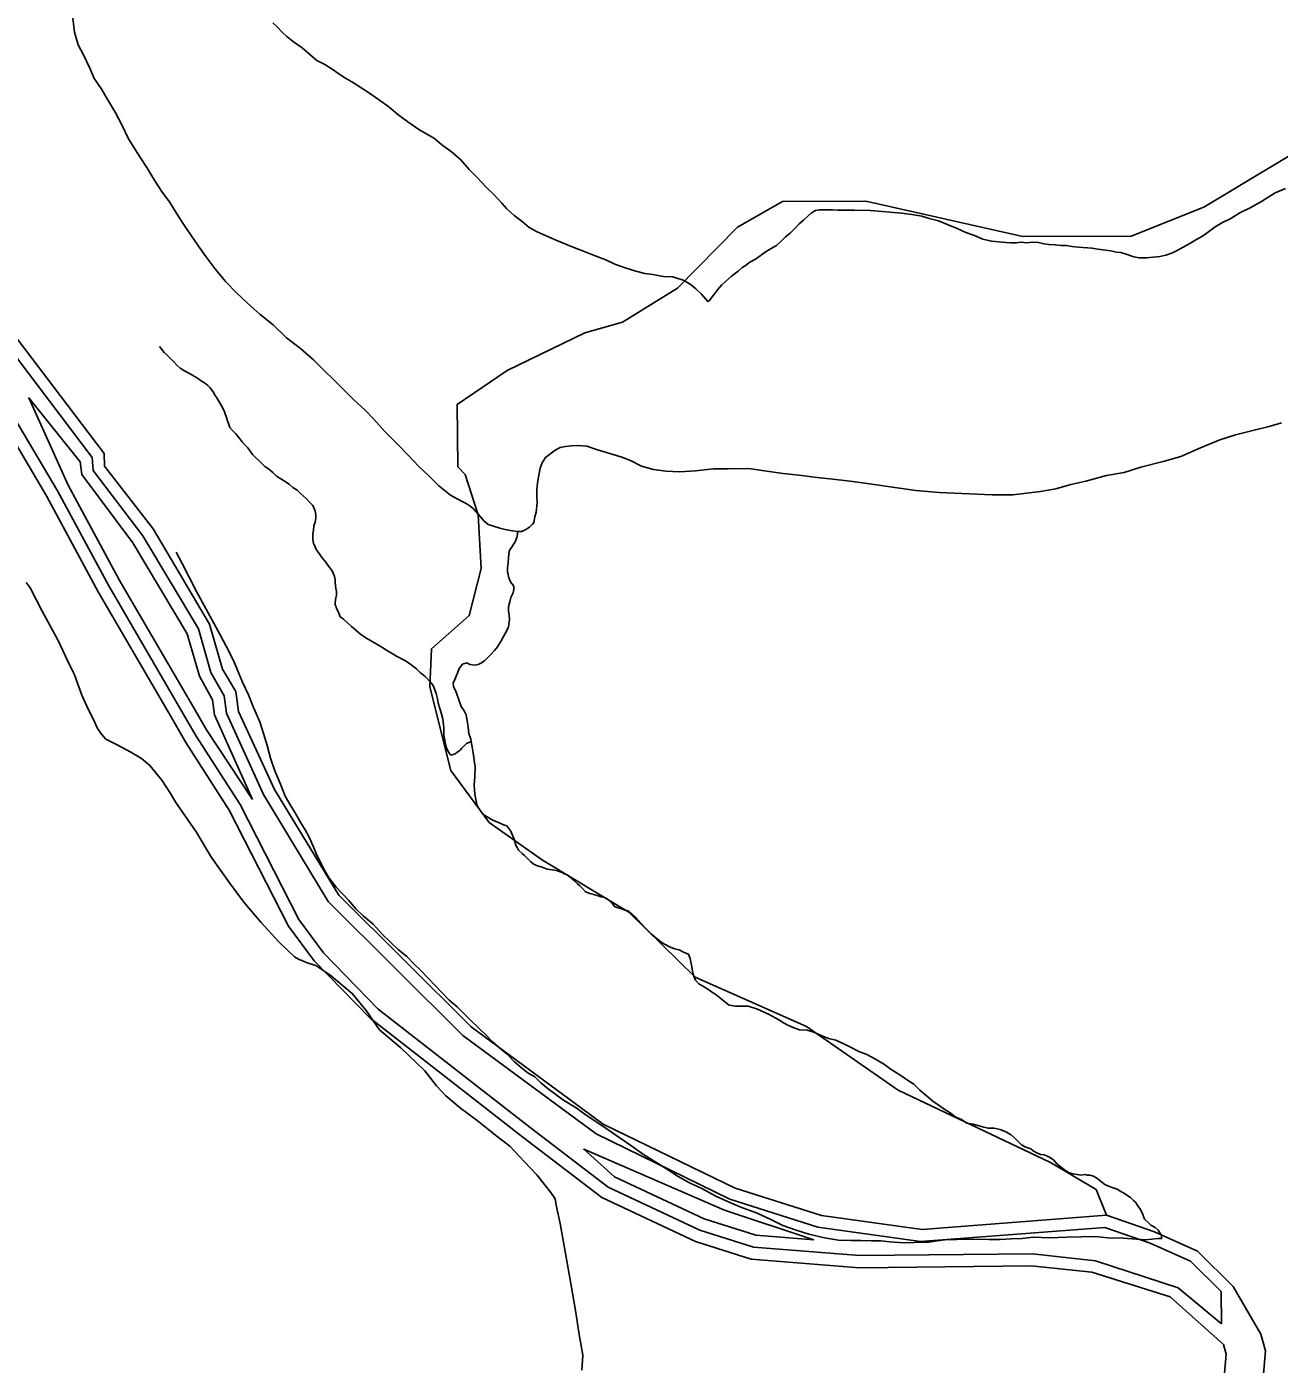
# Model space of a CAD drawing. Extents: x 2206922 to 2357709, y 510027 to 673830.
# Drawn here: x 2314631 to 2318767, y 559014 to 563430 of the extents above; entities that cross this region are included whole.
import ezdxf

# ---------------------------------------------------------------- set-up
doc = ezdxf.new("R2010")
doc.units = 0
for name, color, linetype in [('Exist Hydrographic Buffer Line', 7, 'Continuous'), ('Exist Hydrographic Creek Single Shore', 7, 'Continuous'), ('Exist Hydrographic Misc Water Feature', 7, 'Continuous'), ('Exist Hydrographic River Shore', 7, 'Continuous'), ('Exist Road Non-System Type 51', 7, 'Continuous')]:
    doc.layers.add(name, color=color, linetype=linetype)

msp = doc.modelspace()

# ---------------------------------------------------------------- linework, layer by layer
at = {"layer": 'Exist Hydrographic Buffer Line'}
for points in [[(2314564.4, 562382.4), (2314847.5, 562007.3), (2314850.8, 561964.9), (2315015.1, 561749.1), (2315198.4, 561441.6), (2315239.8, 561297.3), (2315282.9, 561221.3), (2315290.9, 561163.9), (2315413.1, 560895), (2315627.1, 560541.8), (2316071.1, 560099), (2316511.7, 559774.8), (2316952.8, 559558.9), (2317243.4, 559466.4), (2317582.9, 559419.4), (2318191.1, 559465.8), (2318340.6, 559413.3), (2318474.5, 559353.8), (2318575.4, 559253.9), (2318576.4, 559146.8)], [(2315376.6, 560878.1), (2315224.6, 561109), (2315182.6, 561181.2), (2314937.1, 561603.4), (2314767.8, 561916.9), (2314638.4, 562205.1), (2314808.2, 561993.5), (2314813.1, 561951.1), (2314982, 561726.5), (2315161.3, 561425.6), (2315201.7, 561286.2), (2315244.3, 561208), (2315251.1, 561158.4), (2315376.6, 560878.1)], [(2318576.4, 559146.8), (2318433.9, 559265.9), (2318160.3, 559355.7), (2317952.6, 559378.7), (2317382.6, 559372.5), (2317031.1, 559400.2), (2316854, 559456.2), (2316551.3, 559598.3), (2316294, 559795.1), (2315792.2, 560186.5), (2315610.9, 560372), (2315529.3, 560481.8), (2315336.2, 560861.5), (2315190.4, 561088.1), (2315147.9, 561161.1), (2314902.3, 561583.8), (2314732.5, 561897.9), (2314573.6, 562167.2)], [(2317230.8, 559424.6), (2317038.9, 559439.8), (2316868.7, 559493.6), (2316572.2, 559632.7), (2316470.9, 559723.4), (2316935.4, 559523), (2317230.8, 559424.6)]]:
    msp.add_lwpolyline(points, dxfattribs=at)
at = {"layer": 'Exist Hydrographic Creek Single Shore'}
msp.add_lwpolyline([(2318196.4, 559506.4), (2318162.4, 559590.4), (2318011.5, 559679.5), (2317508.5, 559918.4), (2317206.4, 560129.4), (2316838.4, 560291.7), (2316619.4, 560506.1), (2316334.4, 560678.3), (2316158.4, 560802.4), (2316031.3, 560974.6), (2315962.4, 561250.7), (2315968.3, 561375.7), (2316092.4, 561485.7), (2316132.4, 561641.5), (2316122.3, 561818.3), (2316079.3, 561951.1), (2316054.5, 561976.4), (2316052.4, 562183), (2316217.3, 562294.6), (2316474.4, 562419.9), (2316598.5, 562454.5), (2316780.3, 562566.8), (2316978.4, 562768.4), (2317127.3, 562853.2), (2317402.5, 562854.4), (2317920.4, 562737.5), (2318278.5, 562738.8), (2318518.4, 562833.9), (2319395.4, 563361.5)], dxfattribs=at)
at = {"layer": 'Exist Hydrographic Misc Water Feature'}
for points in [[(2314784, 563458.5), (2314789.1, 563412.3), (2314800.8, 563370.8), (2314819.6, 563335.2), (2314840.1, 563293.1), (2314854.1, 563259.4), (2314876.6, 563225.6)], [(2316881, 562521.6), (2316859.1, 562547.3), (2316840.8, 562565), (2316826.5, 562576.9), (2316802.5, 562592.7), (2316764.4, 562604.1), (2316734.4, 562605.8), (2316698.5, 562611.6), (2316672.3, 562615.1), (2316642.1, 562622.9), (2316607.9, 562634.5), (2316573.7, 562646.2), (2316544.1, 562659.9), (2316503.3, 562675.4), (2316469.5, 562689), (2316437.5, 562700.7), (2316381.5, 562724.2), (2316347.1, 562739.5), (2316316.9, 562753.3), (2316290.9, 562767), (2316266.9, 562786.8), (2316240.4, 562806.6), (2316215.8, 562830.2), (2316200.1, 562848), (2316173.8, 562875.9), (2316149.2, 562899.4), (2316117.4, 562933), (2316092.8, 562959), (2316064.5, 562990.4), (2316032.5, 563018), (2316002.2, 563040), (2315977.8, 563061.5), (2315925.7, 563090.8), (2315889.6, 563116.5), (2315857.2, 563140), (2315826.7, 563165.7), (2315792.4, 563189.5), (2315760.2, 563213), (2315710.2, 563244.5), (2315683.9, 563260.2), (2315661.6, 563274.1), (2315639.6, 563290), (2315615.4, 563305.4), (2315589.6, 563319), (2315564.8, 563339), (2315540.8, 563360.8), (2315512.7, 563380.5), (2315490.6, 563398), (2315474.6, 563411.8), (2315458, 563429.7), (2315444, 563443.5)], [(2314876.6, 563225.6), (2314897.4, 563191.7), (2314923.6, 563148), (2314945.5, 563106.5), (2314966.3, 563062.5), (2314989, 563025), (2315007.3, 562997.1), (2315027.4, 562965.3), (2315053.8, 562921.5), (2315078.4, 562883.8), (2315102.6, 562852.2), (2315127, 562812.4), (2315149.4, 562778.6), (2315173.8, 562740.9), (2315198, 562705.2), (2315222.6, 562671.5), (2315252.9, 562632.1), (2315287.4, 562588.4), (2315323.7, 562550.9), (2315360.2, 562517.4), (2315402.4, 562479.8), (2315444.8, 562446.2), (2315489.3, 562402.7), (2315535.7, 562367.3), (2315577.9, 562329.7), (2315612.4, 562296.1), (2315646.6, 562262.6), (2315681.1, 562228.6), (2315713.1, 562197), (2315747.7, 562165.5), (2315777.8, 562133.8), (2315812.5, 562094.5), (2315854.9, 562052.8), (2315891, 562015.3), (2315925.7, 561977.7), (2315957.7, 561948.1), (2315992.1, 561914.2), (2316030.3, 561882.9), (2316064.7, 561865.1), (2316080.7, 561857.4), (2316094.9, 561847.6), (2316106.8, 561837.7), (2316129.3, 561812), (2316141.4, 561798), (2316155.1, 561786.2), (2316169.5, 561782.4), (2316193.7, 561774.7), (2316215.6, 561768.6), (2316235.5, 561765.2), (2316251.7, 561763.1)], [(2318788, 562896), (2318754.2, 562881.7), (2318708.7, 562852.8), (2318670.7, 562832.5), (2318639.1, 562816.2), (2318605.1, 562795.8), (2318579.5, 562783.9), (2318555.7, 562769.6), (2318534, 562753), (2318513.7, 562739), (2318492.1, 562726.8), (2318472.2, 562714.4), (2318428.1, 562690.2), (2318414.4, 562683.8), (2318392.7, 562675.7), (2318372.4, 562671.5), (2318328.7, 562667.1), (2318304.9, 562666.7), (2318286.9, 562670.6), (2318264.7, 562678.3), (2318244.4, 562684.2), (2318228.6, 562685.8), (2318210.6, 562689.8), (2318168.6, 562695.3), (2318148.7, 562699.1), (2318104.8, 562702.4), (2318082.4, 562704.2), (2318064.4, 562708.1)], [(2318064.4, 562708.1), (2318047, 562707.9), (2318028.5, 562709.8), (2318006.8, 562711.5), (2317990.4, 562713.2), (2317972.3, 562717.1), (2317952.2, 562718.9), (2317932.3, 562716.6), (2317914.5, 562718.5), (2317898.7, 562716.4), (2317880.9, 562716.3), (2317864.7, 562717.9), (2317816.7, 562721.5), (2317788.2, 562729), (2317760.5, 562740.9), (2317732.2, 562750.4), (2317703.9, 562764.4), (2317674, 562775.8), (2317642, 562789.5), (2317611.6, 562797.3), (2317587.4, 562805), (2317553.6, 562810.6), (2317519.8, 562814.4), (2317417.7, 562823.3), (2317363.7, 562824.5), (2317327.6, 562824.2), (2317309.8, 562824.1), (2317291.7, 562825.6), (2317279.9, 562825.8), (2317265.7, 562825.5), (2317247.5, 562825.4), (2317235.6, 562823.1), (2317222, 562815), (2317210.1, 562805.1), (2317196.2, 562790.9), (2317181.8, 562778.9), (2317172.6, 562768.5), (2317162.4, 562758.3), (2317152.7, 562748.4), (2317136.5, 562736.2), (2317122.8, 562722.1), (2317107.2, 562707.8), (2317089.4, 562697.5), (2317073.2, 562687.4), (2317037.7, 562663.1), (2317019.4, 562652.9), (2317003.9, 562640.6), (2316993.8, 562634.8), (2316980.1, 562622.7), (2316958.1, 562606.2), (2316926.6, 562578), (2316912.4, 562561.9), (2316898.9, 562543.7), (2316885.1, 562525.5), (2316881, 562521.6)], [(2315069.8, 562374.2), (2315085.6, 562354.3), (2315095.8, 562344.7), (2315103.8, 562336.6), (2315115.9, 562324.6), (2315128, 562311), (2315138.3, 562303), (2315150.6, 562295.1), (2315168.4, 562285.5), (2315182.4, 562277.3), (2315194.7, 562269.8), (2315208.8, 562259.5), (2315218.9, 562253.9), (2315229.1, 562245.9), (2315237.1, 562238.3), (2315243.1, 562230.1), (2315247.2, 562224.2), (2315253.1, 562212.3), (2315257.2, 562208.5), (2315273.4, 562180.5), (2315278.1, 562172.5), (2315283.9, 562158.6), (2315288.2, 562148.6), (2315290, 562142.7), (2315294.1, 562128.7), (2315298.4, 562116.7), (2315302.3, 562106.8), (2315310.5, 562097), (2315320.8, 562087), (2315327.1, 562079.1), (2315342.9, 562059.3), (2315353.2, 562047.2), (2315361.4, 562039.5), (2315377.2, 562017.7), (2315407.5, 561987.9), (2315417.8, 561978.3), (2315429.7, 561970.4), (2315443.8, 561958.6), (2315455.9, 561946.6), (2315470.1, 561936.8), (2315484.4, 561928.9), (2315498.6, 561919.1), (2315510.1, 561909.2), (2315524.6, 561899.4), (2315534.9, 561889.3), (2315554.8, 561871.7), (2315564.8, 561859.7), (2315575.1, 561850), (2315579.2, 561842.1), (2315583.3, 561830.1), (2315585.5, 561818), (2315585.5, 561807.9), (2315583.5, 561794), (2315579.8, 561782), (2315577.9, 561768.1), (2315576.1, 561756.2), (2315576.3, 561750.1), (2315576.3, 561737.9), (2315578.3, 561723.8), (2315580.2, 561719.9), (2315582.4, 561715.9), (2315584.9, 561709.8), (2315586.3, 561706), (2315606.8, 561676.5), (2315619.1, 561662.5), (2315625.1, 561652.7), (2315633.1, 561642.6), (2315641.5, 561630.8), (2315645.6, 561620.8), (2315647.6, 561614.8), (2315649.9, 561604.7), (2315649.9, 561594.6), (2315652.2, 561574.8), (2315654.2, 561564.8), (2315654.2, 561559.1), (2315654.4, 561553), (2315652.2, 561544.8), (2315650.5, 561537), (2315650.3, 561528.9), (2315650.3, 561520.8), (2315652.8, 561514.7), (2315654.6, 561508.7), (2315660.8, 561496.9), (2315664.7, 561484.9), (2315667.1, 561480.9), (2315671, 561479.1), (2315678.8, 561473.1), (2315689.3, 561463.4), (2315703.4, 561449.5), (2315733.6, 561423.9), (2315751.6, 561412.3), (2315798.1, 561384.6), (2315828.3, 561366.6), (2315838.3, 561361), (2315850.6, 561353.1), (2315880.4, 561337.3), (2315892.3, 561329.5), (2315918.7, 561309.6), (2315930.8, 561298.1), (2315946.8, 561284.4)], [(2316251.7, 561763.1), (2316255.6, 561763.4), (2316265.7, 561763.5), (2316279.4, 561769.5), (2316291.5, 561777.5), (2316301.1, 561787.8), (2316305.7, 561793.5), (2316309.1, 561811.7), (2316313, 561827.7), (2316316.7, 561858), (2316316.1, 561880), (2316315.9, 561901.9), (2316318, 561923.9), (2316321.9, 561949.7), (2316327.2, 561972), (2316333.1, 561990.1), (2316344.6, 562007.9), (2316376.8, 562032.2), (2316392.6, 562040.4), (2316410.6, 562044.6), (2316430.7, 562046.8), (2316454.5, 562047.3), (2316480.6, 562045.4), (2316512.6, 562033.7), (2316538.6, 562026.1), (2316570.6, 562016.5), (2316596.8, 562008.9), (2316626.8, 561997.1), (2316661.2, 561979.3), (2316701, 561968), (2316743, 561962.5), (2316786.9, 561960.8), (2316839.2, 561963.5), (2316898.9, 561969.9), (2316947.1, 561970.4), (2317014.7, 561971.1), (2317067.2, 561964), (2317129.3, 561954.7), (2317181, 561948.9), (2317241.1, 561941.5), (2317293.4, 561936.1), (2317359.2, 561929), (2317421.5, 561919.7), (2317497.4, 561908.6), (2317567.3, 561899.3), (2317643.8, 561891.8), (2317819.3, 561884.1), (2317887.4, 561884.8), (2317979.3, 561895.7), (2318029.3, 561904.4), (2318078.7, 561918.8), (2318129, 561929.1), (2318196.8, 561948.1), (2318254.7, 561958.5), (2318310, 561975.3), (2318384.3, 561994.1), (2318441.9, 562010.6), (2318507.3, 562039.3), (2318570.9, 562066.2), (2318622.9, 562082.3), (2318688.6, 562099.2), (2318734.5, 562109.7), (2318774.5, 562121.9)], [(2316251.7, 561763.1), (2316251.7, 561753), (2316250.1, 561743.2), (2316244.3, 561729), (2316231.8, 561711), (2316226.3, 561702.9), (2316224.5, 561697.1), (2316222.4, 561677.1), (2316221, 561660.7), (2316218.9, 561642.8), (2316219.1, 561629), (2316221.2, 561620.9), (2316223.4, 561610.9), (2316227.1, 561603.1), (2316231.4, 561593.1), (2316235.5, 561589.2), (2316239.6, 561581.3), (2316239.6, 561573.2), (2316237.6, 561561.3), (2316229.8, 561545), (2316226.3, 561531), (2316222.2, 561514.9), (2316222.6, 561501.1), (2316224.9, 561487), (2316225.1, 561473.2), (2316224.9, 561467.1), (2316222.8, 561454.9), (2316221.2, 561445), (2316211.5, 561427), (2316197.6, 561402.7), (2316185.7, 561382.6), (2316175.6, 561370.7), (2316162.3, 561356.5), (2316142.4, 561336.4), (2316130.3, 561328.1), (2316122.5, 561324), (2316110.6, 561321.7), (2316096.1, 561323.9), (2316092.6, 561325.6), (2316084.4, 561329.7), (2316070.5, 561325.3), (2316058.8, 561311.3), (2316054.7, 561299.3), (2316048.9, 561285.2), (2316045, 561275.2), (2316039.3, 561263.1), (2316041.1, 561251.1), (2316049.1, 561233.2), (2316065.9, 561185.7), (2316076.2, 561171.6), (2316082.1, 561157.7), (2316086.2, 561139.6), (2316088.5, 561117.8), (2316091, 561096), (2316097.3, 561078), (2316099.4, 561070)], [(2315124.6, 561695.2), (2315145.1, 561657.2), (2315192.4, 561565.7), (2315237.1, 561482.4), (2315269.7, 561422.7), (2315290.2, 561385.2), (2315314.6, 561337.3), (2315327.1, 561305.4), (2315343.5, 561265.6), (2315363.8, 561224.1), (2315380.3, 561182.2), (2315400.8, 561134.6), (2315413.1, 561096.6), (2315425.6, 561056.6), (2315436, 561014.9), (2315450.8, 560972.9), (2315469, 560929.3), (2315485.2, 560889.5), (2315503.7, 560857.5), (2315518.3, 560831.8), (2315536.1, 560801.9), (2315550.4, 560778.3), (2315564.8, 560752.2), (2315577.3, 560724.4), (2315587.4, 560700.6), (2315601.5, 560670.8), (2315614.2, 560645), (2315630.2, 560619.1), (2315652.6, 560589.4), (2315693.4, 560545.9), (2315719.4, 560516), (2315741.8, 560494.4), (2315775.8, 560466.6), (2315806.4, 560433.2), (2315832.2, 560407.4), (2315858.4, 560383.6), (2315886.9, 560360.2), (2315909.3, 560336.2), (2315931.6, 560314.6), (2316026.4, 560215.6), (2316052.6, 560193.8), (2316097.1, 560150.2), (2316125.4, 560122.8), (2316149.4, 560098.9), (2316167.9, 560079.1), (2316193.9, 560057.4), (2316218.3, 560037.9), (2316242.5, 560012), (2316264.6, 559992.4), (2316286.8, 559974.4), (2316308.9, 559962.6), (2316329.2, 559942.9), (2316353.4, 559923.4), (2316403.9, 559885.8), (2316445.9, 559860.5), (2316478.1, 559836.6), (2316514.4, 559812.8), (2316554.6, 559785.7), (2316590.7, 559760), (2316629.4, 559734.3), (2316667.6, 559706.6), (2316744.1, 559659.5), (2316782.2, 559633.8), (2316820.3, 559612.3), (2316862.6, 559593), (2316907.1, 559569.2), (2316943.2, 559551.7), (2316989.3, 559532.1), (2317043.4, 559513), (2317087.9, 559491.3), (2317127.9, 559471.9), (2317171.8, 559456.4), (2317214, 559442.7), (2317266.1, 559431.2), (2317312, 559423.9), (2317352.2, 559422.4), (2317385.9, 559422.6), (2317420.1, 559421.1), (2317451.9, 559421.1), (2317480.2, 559417.7), (2317512.4, 559416.1), (2317544.4, 559414.1), (2317578.2, 559416.7), (2317610.2, 559417.2), (2317638.1, 559421.5), (2317671.9, 559425.7), (2317701.9, 559426.1), (2317758, 559426.6), (2317807.9, 559425.1), (2317845.8, 559425.5), (2317881.9, 559427.8), (2317918.2, 559428.4), (2317955.9, 559432.9), (2318007.4, 559431.2), (2318065.6, 559433.8), (2318113.8, 559434.3), (2318159.7, 559435), (2318201.6, 559431.2), (2318251.6, 559429.8), (2318295.7, 559426.4)], [(2315946.8, 561284.4), (2315967.1, 561264.2), (2315973.3, 561254.4), (2315979.4, 561240.5), (2315983.3, 561228.5), (2315987.6, 561210.5), (2315989.9, 561196.7), (2315995.8, 561178.8), (2315999.9, 561164.8), (2316004.4, 561148.7), (2316006.9, 561135), (2316008.9, 561114.8), (2316008.9, 561101), (2316008.9, 561090.9), (2316011.4, 561075.1), (2316013.5, 561065), (2316017.1, 561049.1), (2316019.2, 561043.1), (2316025.6, 561033.2), (2316029.7, 561027.3), (2316033.5, 561025.1), (2316039.5, 561027.5), (2316045.9, 561029.4), (2316051.6, 561033.4), (2316059.4, 561039.5), (2316063.1, 561041.7), (2316067.6, 561047.6), (2316075.4, 561055.7), (2316083, 561063.9), (2316099.4, 561070)], [(2316099.4, 561070), (2316103.5, 561045.8), (2316105.3, 561032.1), (2316109.8, 561000.3), (2316112.1, 560986.1), (2316110.6, 560953.9), (2316108.6, 560926.2), (2316111.3, 560896.2), (2316115.2, 560874.1), (2316117.4, 560862), (2316121.3, 560854.2), (2316127.7, 560844.3), (2316137.7, 560830.6), (2316151.9, 560820.8), (2316165.8, 560812.6), (2316177.9, 560807.1), (2316189.6, 560802.9), (2316206.2, 560795.1), (2316216.3, 560791.3), (2316230.2, 560773.7), (2316236.6, 560757.7), (2316240.9, 560747.8), (2316246.8, 560727.8), (2316251.1, 560719.9), (2316254.8, 560711.6), (2316267.3, 560700), (2316275.1, 560694), (2316281, 560688.2), (2316287.2, 560682), (2316295.2, 560674.3), (2316303.4, 560666.2), (2316315.1, 560660.4), (2316333.3, 560654.8), (2316349.7, 560648.6), (2316373.7, 560645.1), (2316383.6, 560643.2), (2316399.8, 560637.5), (2316405.7, 560633.3), (2316415.4, 560629.5), (2316426, 560621.8), (2316440.2, 560609.9), (2316450.4, 560599.8), (2316458.2, 560593.8), (2316466, 560584.1), (2316476.3, 560574.1), (2316490.6, 560568.3), (2316504.3, 560564.6), (2316518.3, 560560.8), (2316528.1, 560556.9), (2316534.1, 560556.8), (2316544.1, 560552.9), (2316552.5, 560547.2), (2316558.7, 560541), (2316566.9, 560533.2), (2316572.6, 560525.5), (2316581, 560521.4), (2316594.8, 560517.7), (2316606.9, 560513.5), (2316619, 560510), (2316641.1, 560490), (2316659.2, 560470.3), (2316675.4, 560452.5), (2316695.9, 560432.7), (2316714.1, 560417), (2316729.9, 560404.9), (2316752.1, 560393), (2316770.1, 560385.5), (2316786.1, 560381.9), (2316802.5, 560373.7), (2316816.4, 560368), (2316822.6, 560354), (2316826.5, 560332), (2316830.8, 560306.2), (2316835.3, 560292.2), (2316839.2, 560282.2), (2316851.1, 560270.3), (2316873.6, 560256.8), (2316895.6, 560240.9), (2316903.4, 560236.8), (2316918.1, 560225.3), (2316930, 560215.4), (2316941.9, 560205.5), (2316950.3, 560199.4), (2316972.3, 560195.7), (2317013.9, 560196.3), (2317044.3, 560186.5), (2317082.6, 560169), (2317114.4, 560151.2), (2317130.6, 560141.4), (2317144.7, 560133.7), (2317162.4, 560125.7), (2317182.9, 560118.2), (2317208.9, 560116.3), (2317230.8, 560110.5), (2317254.8, 560098.8), (2317279.2, 560089.1), (2317303.2, 560083.4), (2317333.4, 560069.6), (2317353.5, 560060), (2317379.1, 560046)], [(2317379.1, 560046), (2317405.6, 560036.4), (2317433.6, 560020.8), (2317463.8, 560003.3), (2317486.1, 559987.3), (2317514.2, 559969.7), (2317536.4, 559953.9), (2317560.6, 559938), (2317580.7, 559918.4), (2317601, 559900.7), (2317623.1, 559882.8), (2317663.1, 559855.3), (2317681.1, 559843.7), (2317699.8, 559829.9), (2317717.6, 559822), (2317736.1, 559810.3), (2317756.2, 559806.4), (2317776.1, 559800.6), (2317792.1, 559797), (2317805.8, 559792.9), (2317825.7, 559793.1), (2317846, 559789.3), (2317864.3, 559781.6), (2317882.1, 559771.6), (2317894.2, 559760.1), (2317904.4, 559750), (2317916.5, 559738.1), (2317930.5, 559730.3), (2317946.7, 559724.6), (2317954.5, 559718.6), (2317964.5, 559712.6), (2317978.9, 559706.8), (2317991, 559705), (2318000.8, 559701), (2318008.8, 559697), (2318022.8, 559687.2), (2318033.2, 559675.5), (2318042.9, 559667.6), (2318057.6, 559655.6), (2318073.4, 559645.9), (2318085.5, 559642.1), (2318099.7, 559640.3), (2318111.1, 559638.2), (2318127.3, 559640.7), (2318133.3, 559638.6), (2318141.3, 559638.6), (2318153.6, 559634.7), (2318161.4, 559630.7), (2318173.7, 559621.1), (2318181.7, 559615), (2318191.7, 559607), (2318203.6, 559601.2), (2318215.7, 559597.3), (2318231.7, 559591.7), (2318244, 559583.8), (2318256.3, 559577.9), (2318264.1, 559571.8), (2318276, 559564.3), (2318286.3, 559554.3), (2318292.6, 559548.5), (2318300.4, 559536.3), (2318308.6, 559524.6), (2318316.6, 559508.4), (2318322.8, 559492.8), (2318335.3, 559480.8), (2318343.3, 559472.7), (2318357.4, 559464.9), (2318367, 559457), (2318377.5, 559441.2), (2318379.8, 559429.1)], [(2318295.7, 559426.4), (2318325.6, 559424.7), (2318367.5, 559429.3), (2318379.8, 559429.1)]]:
    msp.add_lwpolyline(points, dxfattribs=at)
at = {"layer": 'Exist Hydrographic River Shore'}
for points in [[(2318196.4, 559506.4), (2317588.5, 559459), (2317255.5, 559504.6), (2316970.4, 559594.8), (2316535.3, 559807), (2316099.4, 560127.4), (2315661.4, 560562.6), (2315449.4, 560911.7), (2315330.4, 561169.4), (2315321.4, 561234.6), (2315278.3, 561308.4), (2315235.3, 561457.7), (2315048.3, 561771.7), (2314888.3, 561978.6), (2314887.3, 562021.2), (2314600.2, 562400), (2314404.4, 562799), (2314387.4, 562857.4), (2314353.4, 562898.7), (2314275.2, 563197.5), (2314250.4, 563212.9), (2314241.4, 563288), (2314113.2, 563588)], [(2318583.4, 559079.1), (2318407.4, 559236), (2318148.5, 559317.5), (2317948.3, 559338.9), (2317381.4, 559332.5), (2317023.3, 559360.7), (2316839.4, 559418.9), (2316530.4, 559563.9), (2316269.4, 559763.4), (2315765.3, 560156.6), (2315580.4, 560346), (2315495.3, 560460.7), (2315300.3, 560843.3), (2315156.3, 561067.2), (2315113.3, 561141), (2314867.4, 561564.2), (2314697.4, 561878.9), (2314536.3, 562151.4)], [(2318706.9, 559113.4), (2318615.4, 559270.7), (2318497.5, 559387.4), (2318355.4, 559450.5), (2318196.4, 559506.4)], [(2318348.9, 558442.8), (2318587.7, 558590.8), (2318695.3, 558752.5), (2318722.1, 559058.5), (2318706.9, 559113.4)], [(2318281.3, 558551.7), (2318496.4, 558685.1), (2318570.5, 558796.3), (2318592.4, 559046.6), (2318583.4, 559079.1)]]:
    msp.add_lwpolyline(points, dxfattribs=at)
at = {"layer": 'Exist Road Non-System Type 51'}
msp.add_lwpolyline([(2314629.7, 561594.7), (2314642.4, 561577.2), (2314682.3, 561500.6), (2314736.4, 561401.7), (2314765.1, 561339.5), (2314789, 561290.1), (2314813, 561223.1), (2314836.9, 561172.1), (2314852.8, 561140.2), (2314864, 561114.7), (2314875.1, 561098.7), (2314884.7, 561086), (2314892.6, 561078), (2314905.4, 561071.6), (2314927.7, 561060.5), (2314975.5, 561035), (2315010.6, 561014.2), (2315037.7, 560990.3), (2315077.5, 560942.5), (2315106.2, 560897.8), (2315123.7, 560869.1), (2315190.7, 560771.8), (2315241.7, 560687.3), (2315300.7, 560602.8), (2315348.5, 560539), (2315404.3, 560473.6), (2315463.2, 560409.8), (2315493.5, 560379.5), (2315515.8, 560358.8), (2315528.6, 560350.8), (2315560.5, 560338.1), (2315586, 560330.1), (2315632.2, 560299.8), (2315705.5, 560237.6), (2315751.7, 560181.8), (2315796.3, 560118), (2315866.5, 560059), (2315946.2, 559982.4), (2315984.4, 559933), (2316014.7, 559899.5), (2316064.1, 559859.7), (2316118.3, 559818.2), (2316185.2, 559765.6), (2316226.7, 559733.7), (2316274.5, 559682.6), (2316315.9, 559639.6), (2316341.4, 559607.7), (2316362.2, 559580.6), (2316376.5, 559559.8), (2316379.7, 559539.1), (2316392.4, 559478.5), (2316427.5, 559280.8), (2316445, 559185.1), (2316454.6, 559118.1), (2316467.4, 559043.2), (2316464.2, 558993.7)], dxfattribs=at)

doc.saveas('drawing.dxf')
